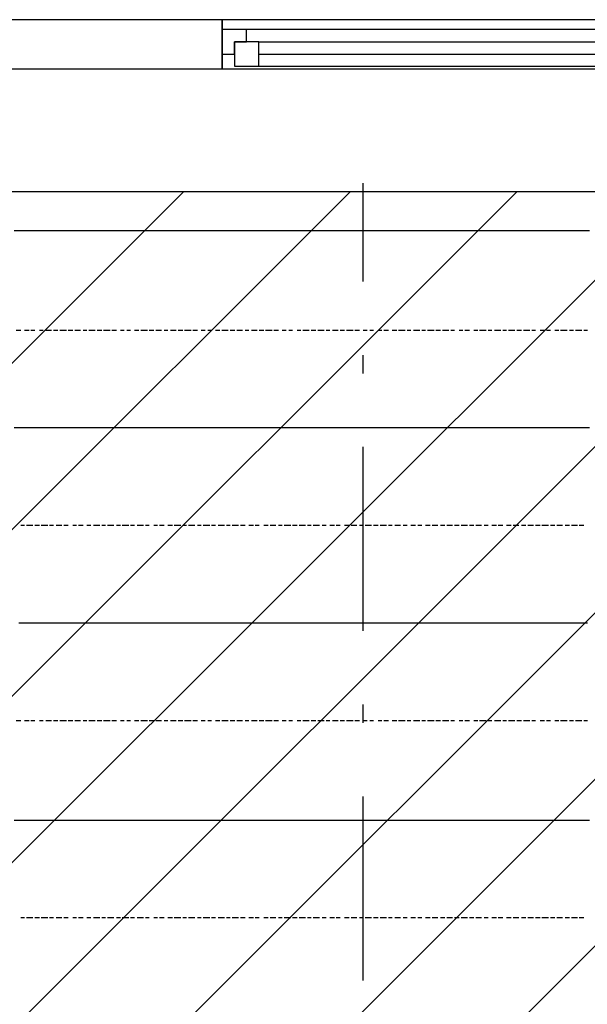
# Model space of a CAD drawing. Extents: x 997 to 109698, y 921 to 94021.
# Tile 387 of 656: x 12286 to 13442, y 57029 to 59036. Entities that reach past the tile are written whole.
import ezdxf

# ---------------------------------------------------------------- set-up
doc = ezdxf.new("R2010")
doc.units = 0
doc.header["$MEASUREMENT"] = 0
for name, color, linetype in [('12', 7, 'CONTINUOUS'), ('28', 7, 'CONTINUOUS'), ('40', 7, 'CONTINUOUS')]:
    doc.layers.add(name, color=color, linetype=linetype)

msp = doc.modelspace()

# ---------------------------------------------------------------- linework, layer by layer
at = {"layer": '12', "color": 5}
for p, q in [((12287.630503, 58605.563401), (12274.630503, 58605.563401)), ((12295.630503, 58605.563401), (12287.630503, 58605.563401)), ((12304.630503, 58605.563401), (12295.630503, 58605.563401)), ((12316.630503, 58605.563401), (12304.630503, 58605.563401)), ((12325.630503, 58605.563401), (12316.630503, 58605.563401)), ((12338.630503, 58605.563401), (12325.630503, 58605.563401)), ((12346.630503, 58605.563401), (12338.630503, 58605.563401)), ((12354.630503, 58605.563401), (12346.630503, 58605.563401)), ((12367.630503, 58605.563401), (12354.630503, 58605.563401)), ((12375.630503, 58605.563401), (12367.630503, 58605.563401)), ((12384.630503, 58605.563401), (12375.630503, 58605.563401)), ((12397.630503, 58605.563401), (12384.630503, 58605.563401)), ((12405.630503, 58605.563401), (12397.630503, 58605.563401)), ((12414.630503, 58605.563401), (12405.630503, 58605.563401)), ((12426.630503, 58605.563401), (12414.630503, 58605.563401)), ((12435.630503, 58605.563401), (12426.630503, 58605.563401)), ((12448.630503, 58605.563401), (12435.630503, 58605.563401)), ((12456.630503, 58605.563401), (12448.630503, 58605.563401)), ((12464.630503, 58605.563401), (12456.630503, 58605.563401)), ((12477.630503, 58605.563401), (12464.630503, 58605.563401)), ((12486.630503, 58605.563401), (12477.630503, 58605.563401)), ((12494.630503, 58605.563401), (12486.630503, 58605.563401)), ((12507.630503, 58605.563401), (12494.630503, 58605.563401)), ((12515.630503, 58605.563401), (12507.630503, 58605.563401)), ((12524.630503, 58605.563401), (12515.630503, 58605.563401)), ((12537.630503, 58605.563401), (12524.630503, 58605.563401)), ((12545.630503, 58605.563401), (12537.630503, 58605.563401)), ((12558.630503, 58605.563401), (12545.630503, 58605.563401)), ((12566.630503, 58605.563401), (12558.630503, 58605.563401)), ((12574.630503, 58605.563401), (12566.630503, 58605.563401)), ((12587.630503, 58605.563401), (12574.630503, 58605.563401)), ((12596.630503, 58605.563401), (12587.630503, 58605.563401)), ((12604.630503, 58605.563401), (12596.630503, 58605.563401)), ((12617.630503, 58605.563401), (12604.630503, 58605.563401)), ((12625.630503, 58605.563401), (12617.630503, 58605.563401)), ((12634.630503, 58605.563401), (12625.630503, 58605.563401)), ((12647.630503, 58605.563401), (12634.630503, 58605.563401)), ((12655.630503, 58605.563401), (12647.630503, 58605.563401)), ((12668.630503, 58605.563401), (12655.630503, 58605.563401)), ((12676.630503, 58605.563401), (12668.630503, 58605.563401)), ((12684.630503, 58605.563401), (12676.630503, 58605.563401)), ((12697.630503, 58605.563401), (12684.630503, 58605.563401)), ((12706.630503, 58605.563401), (12697.630503, 58605.563401)), ((12714.630503, 58605.563401), (12706.630503, 58605.563401)), ((12727.630503, 58605.563401), (12714.630503, 58605.563401)), ((12735.630503, 58605.563401), (12727.630503, 58605.563401)), ((12744.630503, 58605.563401), (12735.630503, 58605.563401)), ((12757.630503, 58605.563401), (12744.630503, 58605.563401)), ((12765.630503, 58605.563401), (12757.630503, 58605.563401)), ((12773.630503, 58605.563401), (12765.630503, 58605.563401)), ((12786.630503, 58605.563401), (12773.630503, 58605.563401)), ((12795.630503, 58605.563401), (12786.630503, 58605.563401)), ((12807.630503, 58605.563401), (12795.630503, 58605.563401)), ((12816.630503, 58605.563401), (12807.630503, 58605.563401)), ((12824.630503, 58605.563401), (12816.630503, 58605.563401)), ((12837.630503, 58605.563401), (12824.630503, 58605.563401)), ((12846.630503, 58605.563401), (12837.630503, 58605.563401)), ((12854.630503, 58605.563401), (12846.630503, 58605.563401)), ((12867.630503, 58605.563401), (12854.630503, 58605.563401)), ((12875.630503, 58605.563401), (12867.630503, 58605.563401)), ((12883.630503, 58605.563401), (12875.630503, 58605.563401)), ((12896.630503, 58605.563401), (12883.630503, 58605.563401)), ((12905.630503, 58605.563401), (12896.630503, 58605.563401)), ((12917.630503, 58605.563401), (12905.630503, 58605.563401)), ((12926.630503, 58605.563401), (12917.630503, 58605.563401)), ((12934.630503, 58605.563401), (12926.630503, 58605.563401)), ((12947.630503, 58605.563401), (12934.630503, 58605.563401)), ((12956.630503, 58605.563401), (12947.630503, 58605.563401)), ((12964.630503, 58605.563401), (12956.630503, 58605.563401)), ((12977.630503, 58605.563401), (12964.630503, 58605.563401)), ((12985.630503, 58605.563401), (12977.630503, 58605.563401)), ((12993.630503, 58605.563401), (12985.630503, 58605.563401)), ((13006.630503, 58605.563401), (12993.630503, 58605.563401)), ((13015.630503, 58605.563401), (13006.630503, 58605.563401)), ((13027.630503, 58605.563401), (13015.630503, 58605.563401)), ((13036.630503, 58605.563401), (13027.630503, 58605.563401)), ((13044.630503, 58605.563401), (13036.630503, 58605.563401)), ((13057.630503, 58605.563401), (13044.630503, 58605.563401)), ((13066.630503, 58605.563401), (13057.630503, 58605.563401)), ((13074.630503, 58605.563401), (13066.630503, 58605.563401)), ((13087.630503, 58605.563401), (13074.630503, 58605.563401)), ((13096.630503, 58605.563401), (13087.630503, 58605.563401)), ((13104.630503, 58605.563401), (13096.630503, 58605.563401)), ((13116.630503, 58605.563401), (13104.630503, 58605.563401)), ((13125.630503, 58605.563401), (13116.630503, 58605.563401)), ((13137.630503, 58605.563401), (13125.630503, 58605.563401)), ((13146.630503, 58605.563401), (13137.630503, 58605.563401)), ((13155.630503, 58605.563401), (13146.630503, 58605.563401)), ((13167.630503, 58605.563401), (13155.630503, 58605.563401)), ((13176.630503, 58605.563401), (13167.630503, 58605.563401)), ((13184.630503, 58605.563401), (13176.630503, 58605.563401)), ((13197.630503, 58605.563401), (13184.630503, 58605.563401)), ((13206.630503, 58605.563401), (13197.630503, 58605.563401)), ((13214.630503, 58605.563401), (13206.630503, 58605.563401)), ((13226.630503, 58605.563401), (13214.630503, 58605.563401)), ((13235.630503, 58605.563401), (13226.630503, 58605.563401)), ((13247.630503, 58605.563401), (13235.630503, 58605.563401)), ((13256.630503, 58605.563401), (13247.630503, 58605.563401)), ((13265.630503, 58605.563401), (13256.630503, 58605.563401)), ((13277.630503, 58605.563401), (13265.630503, 58605.563401)), ((13286.630503, 58605.563401), (13277.630503, 58605.563401)), ((13294.630503, 58605.563401), (13286.630503, 58605.563401)), ((13307.630503, 58605.563401), (13294.630503, 58605.563401)), ((13316.630503, 58605.563401), (13307.630503, 58605.563401)), ((13324.630503, 58605.563401), (13316.630503, 58605.563401)), ((13336.630503, 58605.563401), (13324.630503, 58605.563401)), ((13345.630503, 58605.563401), (13336.630503, 58605.563401)), ((13354.630503, 58605.563401), (13345.630503, 58605.563401)), ((13366.630503, 58605.563401), (13354.630503, 58605.563401)), ((13375.630503, 58605.563401), (13366.630503, 58605.563401)), ((13387.630503, 58605.563401), (13375.630503, 58605.563401)), ((13396.630503, 58605.563401), (13387.630503, 58605.563401)), ((13405.630503, 58605.563401), (13396.630503, 58605.563401)), ((13417.630503, 58605.563401), (13405.630503, 58605.563401)), ((13425.630503, 58605.563401), (13417.630503, 58605.563401)), ((13434.630503, 58605.563401), (13425.630503, 58605.563401)), ((13446.630503, 58605.563401), (13434.630503, 58605.563401)), ((12287.630503, 58203.563401), (12274.630503, 58203.563401)), ((12295.630503, 58203.563401), (12287.630503, 58203.563401)), ((12304.630503, 58203.563401), (12295.630503, 58203.563401)), ((12316.630503, 58203.563401), (12304.630503, 58203.563401)), ((12325.630503, 58203.563401), (12316.630503, 58203.563401)), ((12338.630503, 58203.563401), (12325.630503, 58203.563401)), ((12346.630503, 58203.563401), (12338.630503, 58203.563401)), ((12354.630503, 58203.563401), (12346.630503, 58203.563401)), ((12367.630503, 58203.563401), (12354.630503, 58203.563401)), ((12375.630503, 58203.563401), (12367.630503, 58203.563401)), ((12384.630503, 58203.563401), (12375.630503, 58203.563401)), ((12397.630503, 58203.563401), (12384.630503, 58203.563401)), ((12405.630503, 58203.563401), (12397.630503, 58203.563401)), ((12414.630503, 58203.563401), (12405.630503, 58203.563401)), ((12426.630503, 58203.563401), (12414.630503, 58203.563401)), ((12435.630503, 58203.563401), (12426.630503, 58203.563401)), ((12448.630503, 58203.563401), (12435.630503, 58203.563401)), ((12456.630503, 58203.563401), (12448.630503, 58203.563401)), ((12464.630503, 58203.563401), (12456.630503, 58203.563401)), ((12477.630503, 58203.563401), (12464.630503, 58203.563401)), ((12486.630503, 58203.563401), (12477.630503, 58203.563401)), ((12494.630503, 58203.563401), (12486.630503, 58203.563401)), ((12507.630503, 58203.563401), (12494.630503, 58203.563401)), ((12515.630503, 58203.563401), (12507.630503, 58203.563401)), ((12524.630503, 58203.563401), (12515.630503, 58203.563401)), ((12537.630503, 58203.563401), (12524.630503, 58203.563401)), ((12545.630503, 58203.563401), (12537.630503, 58203.563401)), ((12558.630503, 58203.563401), (12545.630503, 58203.563401)), ((12566.630503, 58203.563401), (12558.630503, 58203.563401)), ((12574.630503, 58203.563401), (12566.630503, 58203.563401)), ((12587.630503, 58203.563401), (12574.630503, 58203.563401)), ((12596.630503, 58203.563401), (12587.630503, 58203.563401)), ((12604.630503, 58203.563401), (12596.630503, 58203.563401)), ((12617.630503, 58203.563401), (12604.630503, 58203.563401)), ((12625.630503, 58203.563401), (12617.630503, 58203.563401)), ((12634.630503, 58203.563401), (12625.630503, 58203.563401)), ((12647.630503, 58203.563401), (12634.630503, 58203.563401)), ((12655.630503, 58203.563401), (12647.630503, 58203.563401)), ((12668.630503, 58203.563401), (12655.630503, 58203.563401)), ((12676.630503, 58203.563401), (12668.630503, 58203.563401)), ((12684.630503, 58203.563401), (12676.630503, 58203.563401)), ((12697.630503, 58203.563401), (12684.630503, 58203.563401)), ((12706.630503, 58203.563401), (12697.630503, 58203.563401)), ((12714.630503, 58203.563401), (12706.630503, 58203.563401)), ((12727.630503, 58203.563401), (12714.630503, 58203.563401)), ((12735.630503, 58203.563401), (12727.630503, 58203.563401)), ((12744.630503, 58203.563401), (12735.630503, 58203.563401)), ((12757.630503, 58203.563401), (12744.630503, 58203.563401)), ((12765.630503, 58203.563401), (12757.630503, 58203.563401)), ((12773.630503, 58203.563401), (12765.630503, 58203.563401)), ((12786.630503, 58203.563401), (12773.630503, 58203.563401)), ((12795.630503, 58203.563401), (12786.630503, 58203.563401)), ((12807.630503, 58203.563401), (12795.630503, 58203.563401)), ((12816.630503, 58203.563401), (12807.630503, 58203.563401)), ((12824.630503, 58203.563401), (12816.630503, 58203.563401)), ((12837.630503, 58203.563401), (12824.630503, 58203.563401)), ((12846.630503, 58203.563401), (12837.630503, 58203.563401)), ((12854.630503, 58203.563401), (12846.630503, 58203.563401)), ((12867.630503, 58203.563401), (12854.630503, 58203.563401)), ((12875.630503, 58203.563401), (12867.630503, 58203.563401)), ((12883.630503, 58203.563401), (12875.630503, 58203.563401)), ((12896.630503, 58203.563401), (12883.630503, 58203.563401)), ((12905.630503, 58203.563401), (12896.630503, 58203.563401)), ((12917.630503, 58203.563401), (12905.630503, 58203.563401)), ((12926.630503, 58203.563401), (12917.630503, 58203.563401)), ((12934.630503, 58203.563401), (12926.630503, 58203.563401)), ((12947.630503, 58203.563401), (12934.630503, 58203.563401)), ((12956.630503, 58203.563401), (12947.630503, 58203.563401)), ((12964.630503, 58203.563401), (12956.630503, 58203.563401)), ((12977.630503, 58203.563401), (12964.630503, 58203.563401)), ((12985.630503, 58203.563401), (12977.630503, 58203.563401)), ((12993.630503, 58203.563401), (12985.630503, 58203.563401)), ((13006.630503, 58203.563401), (12993.630503, 58203.563401)), ((13015.630503, 58203.563401), (13006.630503, 58203.563401)), ((13027.630503, 58203.563401), (13015.630503, 58203.563401)), ((13036.630503, 58203.563401), (13027.630503, 58203.563401)), ((13044.630503, 58203.563401), (13036.630503, 58203.563401)), ((13057.630503, 58203.563401), (13044.630503, 58203.563401)), ((13066.630503, 58203.563401), (13057.630503, 58203.563401)), ((13074.630503, 58203.563401), (13066.630503, 58203.563401)), ((13087.630503, 58203.563401), (13074.630503, 58203.563401)), ((13096.630503, 58203.563401), (13087.630503, 58203.563401)), ((13104.630503, 58203.563401), (13096.630503, 58203.563401)), ((13116.630503, 58203.563401), (13104.630503, 58203.563401)), ((13125.630503, 58203.563401), (13116.630503, 58203.563401)), ((13137.630503, 58203.563401), (13125.630503, 58203.563401)), ((13146.630503, 58203.563401), (13137.630503, 58203.563401)), ((13155.630503, 58203.563401), (13146.630503, 58203.563401)), ((13167.630503, 58203.563401), (13155.630503, 58203.563401)), ((13176.630503, 58203.563401), (13167.630503, 58203.563401)), ((13184.630503, 58203.563401), (13176.630503, 58203.563401)), ((13197.630503, 58203.563401), (13184.630503, 58203.563401)), ((13206.630503, 58203.563401), (13197.630503, 58203.563401)), ((13214.630503, 58203.563401), (13206.630503, 58203.563401)), ((13226.630503, 58203.563401), (13214.630503, 58203.563401)), ((13235.630503, 58203.563401), (13226.630503, 58203.563401)), ((13247.630503, 58203.563401), (13235.630503, 58203.563401)), ((13256.630503, 58203.563401), (13247.630503, 58203.563401)), ((13265.630503, 58203.563401), (13256.630503, 58203.563401)), ((13277.630503, 58203.563401), (13265.630503, 58203.563401)), ((13286.630503, 58203.563401), (13277.630503, 58203.563401)), ((13294.630503, 58203.563401), (13286.630503, 58203.563401)), ((13307.630503, 58203.563401), (13294.630503, 58203.563401)), ((13316.630503, 58203.563401), (13307.630503, 58203.563401)), ((13324.630503, 58203.563401), (13316.630503, 58203.563401)), ((13336.630503, 58203.563401), (13324.630503, 58203.563401)), ((13345.630503, 58203.563401), (13336.630503, 58203.563401)), ((13354.630503, 58203.563401), (13345.630503, 58203.563401)), ((13366.630503, 58203.563401), (13354.630503, 58203.563401)), ((13375.630503, 58203.563401), (13366.630503, 58203.563401)), ((13387.630503, 58203.563401), (13375.630503, 58203.563401)), ((13396.630503, 58203.563401), (13387.630503, 58203.563401)), ((13405.630503, 58203.563401), (13396.630503, 58203.563401)), ((13417.630503, 58203.563401), (13405.630503, 58203.563401)), ((13425.630503, 58203.563401), (13417.630503, 58203.563401)), ((13434.630503, 58203.563401), (13425.630503, 58203.563401)), ((13446.630503, 58203.563401), (13434.630503, 58203.563401)), ((12291.630503, 57805.563401), (12283.630503, 57805.563401)), ((12299.630503, 57805.563401), (12291.630503, 57805.563401)), ((12312.630503, 57805.563401), (12299.630503, 57805.563401)), ((12320.630503, 57805.563401), (12312.630503, 57805.563401)), ((12329.630503, 57805.563401), (12320.630503, 57805.563401)), ((12342.630503, 57805.563401), (12329.630503, 57805.563401)), ((12350.630503, 57805.563401), (12342.630503, 57805.563401)), ((12359.630503, 57805.563401), (12350.630503, 57805.563401)), ((12371.630503, 57805.563401), (12359.630503, 57805.563401)), ((12380.630503, 57805.563401), (12371.630503, 57805.563401)), ((12393.630503, 57805.563401), (12380.630503, 57805.563401)), ((12401.630503, 57805.563401), (12393.630503, 57805.563401)), ((12409.630503, 57805.563401), (12401.630503, 57805.563401)), ((12422.630503, 57805.563401), (12409.630503, 57805.563401)), ((12430.630503, 57805.563401), (12422.630503, 57805.563401)), ((12439.630503, 57805.563401), (12430.630503, 57805.563401)), ((12452.630503, 57805.563401), (12439.630503, 57805.563401)), ((12460.630503, 57805.563401), (12452.630503, 57805.563401)), ((12469.630503, 57805.563401), (12460.630503, 57805.563401)), ((12482.630503, 57805.563401), (12469.630503, 57805.563401)), ((12490.630503, 57805.563401), (12482.630503, 57805.563401)), ((12503.630503, 57805.563401), (12490.630503, 57805.563401)), ((12511.630503, 57805.563401), (12503.630503, 57805.563401)), ((12519.630503, 57805.563401), (12511.630503, 57805.563401)), ((12532.630503, 57805.563401), (12519.630503, 57805.563401)), ((12541.630503, 57805.563401), (12532.630503, 57805.563401)), ((12549.630503, 57805.563401), (12541.630503, 57805.563401)), ((12562.630503, 57805.563401), (12549.630503, 57805.563401)), ((12570.630503, 57805.563401), (12562.630503, 57805.563401)), ((12579.630503, 57805.563401), (12570.630503, 57805.563401)), ((12592.630503, 57805.563401), (12579.630503, 57805.563401)), ((12600.630503, 57805.563401), (12592.630503, 57805.563401)), ((12613.630503, 57805.563401), (12600.630503, 57805.563401)), ((12621.630503, 57805.563401), (12613.630503, 57805.563401)), ((12629.630503, 57805.563401), (12621.630503, 57805.563401)), ((12642.630503, 57805.563401), (12629.630503, 57805.563401)), ((12651.630503, 57805.563401), (12642.630503, 57805.563401)), ((12659.630503, 57805.563401), (12651.630503, 57805.563401)), ((12672.630503, 57805.563401), (12659.630503, 57805.563401)), ((12680.630503, 57805.563401), (12672.630503, 57805.563401)), ((12689.630503, 57805.563401), (12680.630503, 57805.563401)), ((12702.630503, 57805.563401), (12689.630503, 57805.563401)), ((12710.630503, 57805.563401), (12702.630503, 57805.563401)), ((12718.630503, 57805.563401), (12710.630503, 57805.563401)), ((12731.630503, 57805.563401), (12718.630503, 57805.563401)), ((12739.630503, 57805.563401), (12731.630503, 57805.563401)), ((12752.630503, 57805.563401), (12739.630503, 57805.563401)), ((12761.630503, 57805.563401), (12752.630503, 57805.563401)), ((12769.630503, 57805.563401), (12761.630503, 57805.563401)), ((12782.630503, 57805.563401), (12769.630503, 57805.563401)), ((12791.630503, 57805.563401), (12782.630503, 57805.563401)), ((12799.630503, 57805.563401), (12791.630503, 57805.563401)), ((12812.630503, 57805.563401), (12799.630503, 57805.563401)), ((12820.630503, 57805.563401), (12812.630503, 57805.563401)), ((12828.630503, 57805.563401), (12820.630503, 57805.563401)), ((12841.630503, 57805.563401), (12828.630503, 57805.563401)), ((12850.630503, 57805.563401), (12841.630503, 57805.563401)), ((12862.630503, 57805.563401), (12850.630503, 57805.563401)), ((12871.630503, 57805.563401), (12862.630503, 57805.563401)), ((12879.630503, 57805.563401), (12871.630503, 57805.563401)), ((12892.630503, 57805.563401), (12879.630503, 57805.563401)), ((12901.630503, 57805.563401), (12892.630503, 57805.563401)), ((12909.630503, 57805.563401), (12901.630503, 57805.563401)), ((12922.630503, 57805.563401), (12909.630503, 57805.563401)), ((12930.630503, 57805.563401), (12922.630503, 57805.563401)), ((12938.630503, 57805.563401), (12930.630503, 57805.563401)), ((12951.630503, 57805.563401), (12938.630503, 57805.563401)), ((12960.630503, 57805.563401), (12951.630503, 57805.563401)), ((12972.630503, 57805.563401), (12960.630503, 57805.563401)), ((12981.630503, 57805.563401), (12972.630503, 57805.563401)), ((12989.630503, 57805.563401), (12981.630503, 57805.563401)), ((13002.630503, 57805.563401), (12989.630503, 57805.563401)), ((13011.630503, 57805.563401), (13002.630503, 57805.563401)), ((13019.630503, 57805.563401), (13011.630503, 57805.563401)), ((13032.630503, 57805.563401), (13019.630503, 57805.563401)), ((13040.630503, 57805.563401), (13032.630503, 57805.563401)), ((13049.630503, 57805.563401), (13040.630503, 57805.563401)), ((13061.630503, 57805.563401), (13049.630503, 57805.563401)), ((13070.630503, 57805.563401), (13061.630503, 57805.563401)), ((13082.630503, 57805.563401), (13070.630503, 57805.563401)), ((13091.630503, 57805.563401), (13082.630503, 57805.563401)), ((13100.630503, 57805.563401), (13091.630503, 57805.563401)), ((13112.630503, 57805.563401), (13100.630503, 57805.563401)), ((13121.630503, 57805.563401), (13112.630503, 57805.563401)), ((13129.630503, 57805.563401), (13121.630503, 57805.563401)), ((13142.630503, 57805.563401), (13129.630503, 57805.563401)), ((13151.630503, 57805.563401), (13142.630503, 57805.563401)), ((13159.630503, 57805.563401), (13151.630503, 57805.563401)), ((13171.630503, 57805.563401), (13159.630503, 57805.563401)), ((13180.630503, 57805.563401), (13171.630503, 57805.563401)), ((13192.630503, 57805.563401), (13180.630503, 57805.563401)), ((13201.630503, 57805.563401), (13192.630503, 57805.563401)), ((13210.630503, 57805.563401), (13201.630503, 57805.563401)), ((13222.630503, 57805.563401), (13210.630503, 57805.563401)), ((13231.630503, 57805.563401), (13222.630503, 57805.563401)), ((13239.630503, 57805.563401), (13231.630503, 57805.563401)), ((13252.630503, 57805.563401), (13239.630503, 57805.563401)), ((13260.630503, 57805.563401), (13252.630503, 57805.563401)), ((13269.630503, 57805.563401), (13260.630503, 57805.563401)), ((13281.630503, 57805.563401), (13269.630503, 57805.563401)), ((13290.630503, 57805.563401), (13281.630503, 57805.563401)), ((13302.630503, 57805.563401), (13290.630503, 57805.563401)), ((13311.630503, 57805.563401), (13302.630503, 57805.563401)), ((13320.630503, 57805.563401), (13311.630503, 57805.563401)), ((13332.630503, 57805.563401), (13320.630503, 57805.563401)), ((13341.630503, 57805.563401), (13332.630503, 57805.563401)), ((13349.630503, 57805.563401), (13341.630503, 57805.563401)), ((13362.630503, 57805.563401), (13349.630503, 57805.563401)), ((13370.630503, 57805.563401), (13362.630503, 57805.563401)), ((13379.630503, 57805.563401), (13370.630503, 57805.563401)), ((13391.630503, 57805.563401), (13379.630503, 57805.563401)), ((13400.630503, 57805.563401), (13391.630503, 57805.563401)), ((13409.630503, 57805.563401), (13400.630503, 57805.563401)), ((13421.630503, 57805.563401), (13409.630503, 57805.563401)), ((13430.630503, 57805.563401), (13421.630503, 57805.563401)), ((13442.630503, 57805.563401), (13430.630503, 57805.563401)), ((12287.630503, 57403.563401), (12274.630503, 57403.563401)), ((12295.630503, 57403.563401), (12287.630503, 57403.563401)), ((12304.630503, 57403.563401), (12295.630503, 57403.563401)), ((12316.630503, 57403.563401), (12304.630503, 57403.563401)), ((12325.630503, 57403.563401), (12316.630503, 57403.563401)), ((12338.630503, 57403.563401), (12325.630503, 57403.563401)), ((12346.630503, 57403.563401), (12338.630503, 57403.563401)), ((12354.630503, 57403.563401), (12346.630503, 57403.563401)), ((12367.630503, 57403.563401), (12354.630503, 57403.563401)), ((12375.630503, 57403.563401), (12367.630503, 57403.563401)), ((12384.630503, 57403.563401), (12375.630503, 57403.563401)), ((12397.630503, 57403.563401), (12384.630503, 57403.563401)), ((12405.630503, 57403.563401), (12397.630503, 57403.563401)), ((12414.630503, 57403.563401), (12405.630503, 57403.563401)), ((12426.630503, 57403.563401), (12414.630503, 57403.563401)), ((12435.630503, 57403.563401), (12426.630503, 57403.563401)), ((12448.630503, 57403.563401), (12435.630503, 57403.563401)), ((12456.630503, 57403.563401), (12448.630503, 57403.563401)), ((12464.630503, 57403.563401), (12456.630503, 57403.563401)), ((12477.630503, 57403.563401), (12464.630503, 57403.563401)), ((12486.630503, 57403.563401), (12477.630503, 57403.563401)), ((12494.630503, 57403.563401), (12486.630503, 57403.563401)), ((12507.630503, 57403.563401), (12494.630503, 57403.563401)), ((12515.630503, 57403.563401), (12507.630503, 57403.563401)), ((12524.630503, 57403.563401), (12515.630503, 57403.563401)), ((12537.630503, 57403.563401), (12524.630503, 57403.563401)), ((12545.630503, 57403.563401), (12537.630503, 57403.563401)), ((12558.630503, 57403.563401), (12545.630503, 57403.563401)), ((12566.630503, 57403.563401), (12558.630503, 57403.563401)), ((12574.630503, 57403.563401), (12566.630503, 57403.563401)), ((12587.630503, 57403.563401), (12574.630503, 57403.563401)), ((12596.630503, 57403.563401), (12587.630503, 57403.563401)), ((12604.630503, 57403.563401), (12596.630503, 57403.563401)), ((12617.630503, 57403.563401), (12604.630503, 57403.563401)), ((12625.630503, 57403.563401), (12617.630503, 57403.563401)), ((12634.630503, 57403.563401), (12625.630503, 57403.563401)), ((12647.630503, 57403.563401), (12634.630503, 57403.563401)), ((12655.630503, 57403.563401), (12647.630503, 57403.563401)), ((12668.630503, 57403.563401), (12655.630503, 57403.563401)), ((12676.630503, 57403.563401), (12668.630503, 57403.563401)), ((12684.630503, 57403.563401), (12676.630503, 57403.563401)), ((12697.630503, 57403.563401), (12684.630503, 57403.563401)), ((12706.630503, 57403.563401), (12697.630503, 57403.563401)), ((12714.630503, 57403.563401), (12706.630503, 57403.563401)), ((12727.630503, 57403.563401), (12714.630503, 57403.563401)), ((12735.630503, 57403.563401), (12727.630503, 57403.563401)), ((12744.630503, 57403.563401), (12735.630503, 57403.563401)), ((12757.630503, 57403.563401), (12744.630503, 57403.563401)), ((12765.630503, 57403.563401), (12757.630503, 57403.563401)), ((12773.630503, 57403.563401), (12765.630503, 57403.563401)), ((12786.630503, 57403.563401), (12773.630503, 57403.563401)), ((12795.630503, 57403.563401), (12786.630503, 57403.563401)), ((12807.630503, 57403.563401), (12795.630503, 57403.563401)), ((12816.630503, 57403.563401), (12807.630503, 57403.563401)), ((12824.630503, 57403.563401), (12816.630503, 57403.563401)), ((12837.630503, 57403.563401), (12824.630503, 57403.563401)), ((12846.630503, 57403.563401), (12837.630503, 57403.563401)), ((12854.630503, 57403.563401), (12846.630503, 57403.563401)), ((12867.630503, 57403.563401), (12854.630503, 57403.563401)), ((12875.630503, 57403.563401), (12867.630503, 57403.563401)), ((12883.630503, 57403.563401), (12875.630503, 57403.563401)), ((12896.630503, 57403.563401), (12883.630503, 57403.563401)), ((12905.630503, 57403.563401), (12896.630503, 57403.563401)), ((12917.630503, 57403.563401), (12905.630503, 57403.563401)), ((12926.630503, 57403.563401), (12917.630503, 57403.563401)), ((12934.630503, 57403.563401), (12926.630503, 57403.563401)), ((12947.630503, 57403.563401), (12934.630503, 57403.563401)), ((12956.630503, 57403.563401), (12947.630503, 57403.563401)), ((12964.630503, 57403.563401), (12956.630503, 57403.563401)), ((12977.630503, 57403.563401), (12964.630503, 57403.563401)), ((12985.630503, 57403.563401), (12977.630503, 57403.563401)), ((12993.630503, 57403.563401), (12985.630503, 57403.563401)), ((13006.630503, 57403.563401), (12993.630503, 57403.563401)), ((13015.630503, 57403.563401), (13006.630503, 57403.563401)), ((13027.630503, 57403.563401), (13015.630503, 57403.563401)), ((13036.630503, 57403.563401), (13027.630503, 57403.563401)), ((13044.630503, 57403.563401), (13036.630503, 57403.563401)), ((13057.630503, 57403.563401), (13044.630503, 57403.563401)), ((13066.630503, 57403.563401), (13057.630503, 57403.563401)), ((13074.630503, 57403.563401), (13066.630503, 57403.563401)), ((13087.630503, 57403.563401), (13074.630503, 57403.563401)), ((13096.630503, 57403.563401), (13087.630503, 57403.563401)), ((13104.630503, 57403.563401), (13096.630503, 57403.563401)), ((13116.630503, 57403.563401), (13104.630503, 57403.563401)), ((13125.630503, 57403.563401), (13116.630503, 57403.563401)), ((13137.630503, 57403.563401), (13125.630503, 57403.563401)), ((13146.630503, 57403.563401), (13137.630503, 57403.563401)), ((13155.630503, 57403.563401), (13146.630503, 57403.563401)), ((13167.630503, 57403.563401), (13155.630503, 57403.563401)), ((13176.630503, 57403.563401), (13167.630503, 57403.563401)), ((13184.630503, 57403.563401), (13176.630503, 57403.563401)), ((13197.630503, 57403.563401), (13184.630503, 57403.563401)), ((13206.630503, 57403.563401), (13197.630503, 57403.563401)), ((13214.630503, 57403.563401), (13206.630503, 57403.563401)), ((13226.630503, 57403.563401), (13214.630503, 57403.563401)), ((13235.630503, 57403.563401), (13226.630503, 57403.563401)), ((13247.630503, 57403.563401), (13235.630503, 57403.563401)), ((13256.630503, 57403.563401), (13247.630503, 57403.563401)), ((13265.630503, 57403.563401), (13256.630503, 57403.563401)), ((13277.630503, 57403.563401), (13265.630503, 57403.563401)), ((13286.630503, 57403.563401), (13277.630503, 57403.563401)), ((13294.630503, 57403.563401), (13286.630503, 57403.563401)), ((13307.630503, 57403.563401), (13294.630503, 57403.563401)), ((13316.630503, 57403.563401), (13307.630503, 57403.563401)), ((13324.630503, 57403.563401), (13316.630503, 57403.563401)), ((13336.630503, 57403.563401), (13324.630503, 57403.563401)), ((13345.630503, 57403.563401), (13336.630503, 57403.563401)), ((13354.630503, 57403.563401), (13345.630503, 57403.563401)), ((13366.630503, 57403.563401), (13354.630503, 57403.563401)), ((13375.630503, 57403.563401), (13366.630503, 57403.563401)), ((13387.630503, 57403.563401), (13375.630503, 57403.563401)), ((13396.630503, 57403.563401), (13387.630503, 57403.563401)), ((13405.630503, 57403.563401), (13396.630503, 57403.563401)), ((13417.630503, 57403.563401), (13405.630503, 57403.563401)), ((13425.630503, 57403.563401), (13417.630503, 57403.563401)), ((13434.630503, 57403.563401), (13425.630503, 57403.563401)), ((13446.630503, 57403.563401), (13434.630503, 57403.563401))]:
    msp.add_line(p, q, dxfattribs=at)
at = {"layer": '12', "color": 1}
for p, q in [((12287.630503, 58402.563401), (12278.630503, 58402.563401)), ((12304.630503, 58402.563401), (12295.630503, 58402.563401)), ((12316.630503, 58402.563401), (12308.630503, 58402.563401)), ((12333.630503, 58402.563401), (12325.630503, 58402.563401)), ((12350.630503, 58402.563401), (12338.630503, 58402.563401)), ((12363.630503, 58402.563401), (12354.630503, 58402.563401)), ((12380.630503, 58402.563401), (12367.630503, 58402.563401)), ((12393.630503, 58402.563401), (12384.630503, 58402.563401)), ((12409.630503, 58402.563401), (12397.630503, 58402.563401)), ((12422.630503, 58402.563401), (12414.630503, 58402.563401)), ((12439.630503, 58402.563401), (12426.630503, 58402.563401)), ((12452.630503, 58402.563401), (12443.630503, 58402.563401)), ((12469.630503, 58402.563401), (12456.630503, 58402.563401)), ((12482.630503, 58402.563401), (12473.630503, 58402.563401)), ((12498.630503, 58402.563401), (12490.630503, 58402.563401)), ((12511.630503, 58402.563401), (12503.630503, 58402.563401)), ((12528.630503, 58402.563401), (12519.630503, 58402.563401)), ((12545.630503, 58402.563401), (12532.630503, 58402.563401)), ((12558.630503, 58402.563401), (12549.630503, 58402.563401)), ((12574.630503, 58402.563401), (12562.630503, 58402.563401)), ((12587.630503, 58402.563401), (12579.630503, 58402.563401)), ((12604.630503, 58402.563401), (12592.630503, 58402.563401)), ((12617.630503, 58402.563401), (12608.630503, 58402.563401)), ((12634.630503, 58402.563401), (12621.630503, 58402.563401)), ((12647.630503, 58402.563401), (12638.630503, 58402.563401)), ((12663.630503, 58402.563401), (12655.630503, 58402.563401)), ((12676.630503, 58402.563401), (12668.630503, 58402.563401)), ((12693.630503, 58402.563401), (12684.630503, 58402.563401)), ((12710.630503, 58402.563401), (12697.630503, 58402.563401)), ((12723.630503, 58402.563401), (12714.630503, 58402.563401)), ((12739.630503, 58402.563401), (12727.630503, 58402.563401)), ((12752.630503, 58402.563401), (12744.630503, 58402.563401)), ((12769.630503, 58402.563401), (12757.630503, 58402.563401)), ((12782.630503, 58402.563401), (12773.630503, 58402.563401)), ((12799.630503, 58402.563401), (12786.630503, 58402.563401)), ((12812.630503, 58402.563401), (12803.630503, 58402.563401)), ((12828.630503, 58402.563401), (12820.630503, 58402.563401)), ((12841.630503, 58402.563401), (12833.630503, 58402.563401)), ((12858.630503, 58402.563401), (12850.630503, 58402.563401)), ((12875.630503, 58402.563401), (12862.630503, 58402.563401)), ((12888.630503, 58402.563401), (12879.630503, 58402.563401)), ((12905.630503, 58402.563401), (12892.630503, 58402.563401)), ((12917.630503, 58402.563401), (12909.630503, 58402.563401)), ((12934.630503, 58402.563401), (12922.630503, 58402.563401)), ((12947.630503, 58402.563401), (12938.630503, 58402.563401)), ((12964.630503, 58402.563401), (12951.630503, 58402.563401)), ((12977.630503, 58402.563401), (12968.630503, 58402.563401)), ((12993.630503, 58402.563401), (12985.630503, 58402.563401)), ((13006.630503, 58402.563401), (12998.630503, 58402.563401)), ((13023.630503, 58402.563401), (13015.630503, 58402.563401)), ((13036.630503, 58402.563401), (13027.630503, 58402.563401)), ((13053.630503, 58402.563401), (13044.630503, 58402.563401)), ((13070.630503, 58402.563401), (13057.630503, 58402.563401)), ((13082.630503, 58402.563401), (13074.630503, 58402.563401)), ((13100.630503, 58402.563401), (13087.630503, 58402.563401)), ((13112.630503, 58402.563401), (13104.630503, 58402.563401)), ((13129.630503, 58402.563401), (13116.630503, 58402.563401)), ((13142.630503, 58402.563401), (13133.630503, 58402.563401)), ((13159.630503, 58402.563401), (13146.630503, 58402.563401)), ((13171.630503, 58402.563401), (13163.630503, 58402.563401)), ((13188.630503, 58402.563401), (13180.630503, 58402.563401)), ((13201.630503, 58402.563401), (13192.630503, 58402.563401)), ((13218.630503, 58402.563401), (13210.630503, 58402.563401)), ((13235.630503, 58402.563401), (13222.630503, 58402.563401)), ((13247.630503, 58402.563401), (13239.630503, 58402.563401)), ((13265.630503, 58402.563401), (13252.630503, 58402.563401)), ((13277.630503, 58402.563401), (13269.630503, 58402.563401)), ((13294.630503, 58402.563401), (13281.630503, 58402.563401)), ((13307.630503, 58402.563401), (13298.630503, 58402.563401)), ((13324.630503, 58402.563401), (13311.630503, 58402.563401)), ((13336.630503, 58402.563401), (13328.630503, 58402.563401)), ((13354.630503, 58402.563401), (13345.630503, 58402.563401)), ((13366.630503, 58402.563401), (13358.630503, 58402.563401)), ((13383.630503, 58402.563401), (13375.630503, 58402.563401)), ((13400.630503, 58402.563401), (13387.630503, 58402.563401)), ((13413.630503, 58402.563401), (13405.630503, 58402.563401)), ((13430.630503, 58402.563401), (13417.630503, 58402.563401)), ((13442.630503, 58402.563401), (13434.630503, 58402.563401)), ((12295.630503, 58004.563401), (12287.630503, 58004.563401)), ((12312.630503, 58004.563401), (12299.630503, 58004.563401)), ((12325.630503, 58004.563401), (12316.630503, 58004.563401)), ((12342.630503, 58004.563401), (12329.630503, 58004.563401)), ((12354.630503, 58004.563401), (12346.630503, 58004.563401)), ((12371.630503, 58004.563401), (12359.630503, 58004.563401)), ((12384.630503, 58004.563401), (12375.630503, 58004.563401)), ((12401.630503, 58004.563401), (12393.630503, 58004.563401)), ((12414.630503, 58004.563401), (12405.630503, 58004.563401)), ((12430.630503, 58004.563401), (12422.630503, 58004.563401)), ((12448.630503, 58004.563401), (12435.630503, 58004.563401)), ((12460.630503, 58004.563401), (12452.630503, 58004.563401)), ((12477.630503, 58004.563401), (12464.630503, 58004.563401)), ((12490.630503, 58004.563401), (12482.630503, 58004.563401)), ((12507.630503, 58004.563401), (12494.630503, 58004.563401)), ((12519.630503, 58004.563401), (12511.630503, 58004.563401)), ((12537.630503, 58004.563401), (12524.630503, 58004.563401)), ((12549.630503, 58004.563401), (12541.630503, 58004.563401)), ((12566.630503, 58004.563401), (12558.630503, 58004.563401)), ((12579.630503, 58004.563401), (12570.630503, 58004.563401)), ((12596.630503, 58004.563401), (12587.630503, 58004.563401)), ((12613.630503, 58004.563401), (12600.630503, 58004.563401)), ((12625.630503, 58004.563401), (12617.630503, 58004.563401)), ((12642.630503, 58004.563401), (12629.630503, 58004.563401)), ((12655.630503, 58004.563401), (12647.630503, 58004.563401)), ((12672.630503, 58004.563401), (12659.630503, 58004.563401)), ((12684.630503, 58004.563401), (12676.630503, 58004.563401)), ((12702.630503, 58004.563401), (12689.630503, 58004.563401)), ((12714.630503, 58004.563401), (12706.630503, 58004.563401)), ((12731.630503, 58004.563401), (12718.630503, 58004.563401)), ((12744.630503, 58004.563401), (12735.630503, 58004.563401)), ((12761.630503, 58004.563401), (12752.630503, 58004.563401)), ((12773.630503, 58004.563401), (12765.630503, 58004.563401)), ((12791.630503, 58004.563401), (12782.630503, 58004.563401)), ((12807.630503, 58004.563401), (12795.630503, 58004.563401)), ((12820.630503, 58004.563401), (12812.630503, 58004.563401)), ((12837.630503, 58004.563401), (12824.630503, 58004.563401)), ((12850.630503, 58004.563401), (12841.630503, 58004.563401)), ((12867.630503, 58004.563401), (12854.630503, 58004.563401)), ((12879.630503, 58004.563401), (12871.630503, 58004.563401)), ((12896.630503, 58004.563401), (12883.630503, 58004.563401)), ((12909.630503, 58004.563401), (12901.630503, 58004.563401)), ((12926.630503, 58004.563401), (12917.630503, 58004.563401)), ((12938.630503, 58004.563401), (12930.630503, 58004.563401)), ((12956.630503, 58004.563401), (12947.630503, 58004.563401)), ((12972.630503, 58004.563401), (12960.630503, 58004.563401)), ((12985.630503, 58004.563401), (12977.630503, 58004.563401)), ((13002.630503, 58004.563401), (12989.630503, 58004.563401)), ((13015.630503, 58004.563401), (13006.630503, 58004.563401)), ((13032.630503, 58004.563401), (13019.630503, 58004.563401)), ((13044.630503, 58004.563401), (13036.630503, 58004.563401)), ((13061.630503, 58004.563401), (13049.630503, 58004.563401)), ((13074.630503, 58004.563401), (13066.630503, 58004.563401)), ((13091.630503, 58004.563401), (13082.630503, 58004.563401)), ((13104.630503, 58004.563401), (13096.630503, 58004.563401)), ((13121.630503, 58004.563401), (13112.630503, 58004.563401)), ((13137.630503, 58004.563401), (13125.630503, 58004.563401)), ((13151.630503, 58004.563401), (13142.630503, 58004.563401)), ((13167.630503, 58004.563401), (13155.630503, 58004.563401)), ((13180.630503, 58004.563401), (13171.630503, 58004.563401)), ((13197.630503, 58004.563401), (13184.630503, 58004.563401)), ((13210.630503, 58004.563401), (13201.630503, 58004.563401)), ((13226.630503, 58004.563401), (13214.630503, 58004.563401)), ((13239.630503, 58004.563401), (13231.630503, 58004.563401)), ((13256.630503, 58004.563401), (13247.630503, 58004.563401)), ((13269.630503, 58004.563401), (13260.630503, 58004.563401)), ((13286.630503, 58004.563401), (13277.630503, 58004.563401)), ((13302.630503, 58004.563401), (13290.630503, 58004.563401)), ((13316.630503, 58004.563401), (13307.630503, 58004.563401)), ((13332.630503, 58004.563401), (13320.630503, 58004.563401)), ((13345.630503, 58004.563401), (13336.630503, 58004.563401)), ((13362.630503, 58004.563401), (13349.630503, 58004.563401)), ((13375.630503, 58004.563401), (13366.630503, 58004.563401)), ((13391.630503, 58004.563401), (13379.630503, 58004.563401)), ((13405.630503, 58004.563401), (13396.630503, 58004.563401)), ((13421.630503, 58004.563401), (13409.630503, 58004.563401)), ((13434.630503, 58004.563401), (13425.630503, 58004.563401)), ((12287.630503, 57606.563401), (12278.630503, 57606.563401)), ((12304.630503, 57606.563401), (12295.630503, 57606.563401)), ((12316.630503, 57606.563401), (12308.630503, 57606.563401)), ((12333.630503, 57606.563401), (12325.630503, 57606.563401)), ((12350.630503, 57606.563401), (12338.630503, 57606.563401)), ((12363.630503, 57606.563401), (12354.630503, 57606.563401)), ((12380.630503, 57606.563401), (12367.630503, 57606.563401)), ((12393.630503, 57606.563401), (12384.630503, 57606.563401)), ((12409.630503, 57606.563401), (12397.630503, 57606.563401)), ((12422.630503, 57606.563401), (12414.630503, 57606.563401)), ((12439.630503, 57606.563401), (12426.630503, 57606.563401)), ((12452.630503, 57606.563401), (12443.630503, 57606.563401)), ((12469.630503, 57606.563401), (12456.630503, 57606.563401)), ((12482.630503, 57606.563401), (12473.630503, 57606.563401)), ((12498.630503, 57606.563401), (12490.630503, 57606.563401)), ((12511.630503, 57606.563401), (12503.630503, 57606.563401)), ((12528.630503, 57606.563401), (12519.630503, 57606.563401)), ((12545.630503, 57606.563401), (12532.630503, 57606.563401)), ((12558.630503, 57606.563401), (12549.630503, 57606.563401)), ((12574.630503, 57606.563401), (12562.630503, 57606.563401)), ((12587.630503, 57606.563401), (12579.630503, 57606.563401)), ((12604.630503, 57606.563401), (12592.630503, 57606.563401)), ((12617.630503, 57606.563401), (12608.630503, 57606.563401)), ((12634.630503, 57606.563401), (12621.630503, 57606.563401)), ((12647.630503, 57606.563401), (12638.630503, 57606.563401)), ((12663.630503, 57606.563401), (12655.630503, 57606.563401)), ((12676.630503, 57606.563401), (12668.630503, 57606.563401)), ((12693.630503, 57606.563401), (12684.630503, 57606.563401)), ((12710.630503, 57606.563401), (12697.630503, 57606.563401)), ((12723.630503, 57606.563401), (12714.630503, 57606.563401)), ((12739.630503, 57606.563401), (12727.630503, 57606.563401)), ((12752.630503, 57606.563401), (12744.630503, 57606.563401)), ((12769.630503, 57606.563401), (12757.630503, 57606.563401)), ((12782.630503, 57606.563401), (12773.630503, 57606.563401)), ((12799.630503, 57606.563401), (12786.630503, 57606.563401)), ((12812.630503, 57606.563401), (12803.630503, 57606.563401)), ((12828.630503, 57606.563401), (12820.630503, 57606.563401)), ((12841.630503, 57606.563401), (12833.630503, 57606.563401)), ((12858.630503, 57606.563401), (12850.630503, 57606.563401)), ((12875.630503, 57606.563401), (12862.630503, 57606.563401)), ((12888.630503, 57606.563401), (12879.630503, 57606.563401)), ((12905.630503, 57606.563401), (12892.630503, 57606.563401)), ((12917.630503, 57606.563401), (12909.630503, 57606.563401)), ((12934.630503, 57606.563401), (12922.630503, 57606.563401)), ((12947.630503, 57606.563401), (12938.630503, 57606.563401)), ((12964.630503, 57606.563401), (12951.630503, 57606.563401)), ((12977.630503, 57606.563401), (12968.630503, 57606.563401)), ((12993.630503, 57606.563401), (12985.630503, 57606.563401)), ((13006.630503, 57606.563401), (12998.630503, 57606.563401)), ((13023.630503, 57606.563401), (13015.630503, 57606.563401)), ((13036.630503, 57606.563401), (13027.630503, 57606.563401)), ((13053.630503, 57606.563401), (13044.630503, 57606.563401)), ((13070.630503, 57606.563401), (13057.630503, 57606.563401)), ((13082.630503, 57606.563401), (13074.630503, 57606.563401)), ((13100.630503, 57606.563401), (13087.630503, 57606.563401)), ((13112.630503, 57606.563401), (13104.630503, 57606.563401)), ((13129.630503, 57606.563401), (13116.630503, 57606.563401)), ((13142.630503, 57606.563401), (13133.630503, 57606.563401)), ((13159.630503, 57606.563401), (13146.630503, 57606.563401)), ((13171.630503, 57606.563401), (13163.630503, 57606.563401)), ((13188.630503, 57606.563401), (13180.630503, 57606.563401)), ((13201.630503, 57606.563401), (13192.630503, 57606.563401)), ((13218.630503, 57606.563401), (13210.630503, 57606.563401)), ((13235.630503, 57606.563401), (13222.630503, 57606.563401)), ((13247.630503, 57606.563401), (13239.630503, 57606.563401)), ((13265.630503, 57606.563401), (13252.630503, 57606.563401)), ((13277.630503, 57606.563401), (13269.630503, 57606.563401)), ((13294.630503, 57606.563401), (13281.630503, 57606.563401)), ((13307.630503, 57606.563401), (13298.630503, 57606.563401)), ((13324.630503, 57606.563401), (13311.630503, 57606.563401)), ((13336.630503, 57606.563401), (13328.630503, 57606.563401)), ((13354.630503, 57606.563401), (13345.630503, 57606.563401)), ((13366.630503, 57606.563401), (13358.630503, 57606.563401)), ((13383.630503, 57606.563401), (13375.630503, 57606.563401)), ((13400.630503, 57606.563401), (13387.630503, 57606.563401)), ((13413.630503, 57606.563401), (13405.630503, 57606.563401)), ((13430.630503, 57606.563401), (13417.630503, 57606.563401)), ((13442.630503, 57606.563401), (13434.630503, 57606.563401)), ((12295.630503, 57204.563401), (12287.630503, 57204.563401)), ((12312.630503, 57204.563401), (12299.630503, 57204.563401)), ((12325.630503, 57204.563401), (12316.630503, 57204.563401)), ((12342.630503, 57204.563401), (12329.630503, 57204.563401)), ((12354.630503, 57204.563401), (12346.630503, 57204.563401)), ((12371.630503, 57204.563401), (12359.630503, 57204.563401)), ((12384.630503, 57204.563401), (12375.630503, 57204.563401)), ((12401.630503, 57204.563401), (12393.630503, 57204.563401)), ((12414.630503, 57204.563401), (12405.630503, 57204.563401)), ((12430.630503, 57204.563401), (12422.630503, 57204.563401)), ((12448.630503, 57204.563401), (12435.630503, 57204.563401)), ((12460.630503, 57204.563401), (12452.630503, 57204.563401)), ((12477.630503, 57204.563401), (12464.630503, 57204.563401)), ((12490.630503, 57204.563401), (12482.630503, 57204.563401)), ((12507.630503, 57204.563401), (12494.630503, 57204.563401)), ((12519.630503, 57204.563401), (12511.630503, 57204.563401)), ((12537.630503, 57204.563401), (12524.630503, 57204.563401)), ((12549.630503, 57204.563401), (12541.630503, 57204.563401)), ((12566.630503, 57204.563401), (12558.630503, 57204.563401)), ((12579.630503, 57204.563401), (12570.630503, 57204.563401)), ((12596.630503, 57204.563401), (12587.630503, 57204.563401)), ((12613.630503, 57204.563401), (12600.630503, 57204.563401)), ((12625.630503, 57204.563401), (12617.630503, 57204.563401)), ((12642.630503, 57204.563401), (12629.630503, 57204.563401)), ((12655.630503, 57204.563401), (12647.630503, 57204.563401)), ((12672.630503, 57204.563401), (12659.630503, 57204.563401)), ((12684.630503, 57204.563401), (12676.630503, 57204.563401)), ((12702.630503, 57204.563401), (12689.630503, 57204.563401)), ((12714.630503, 57204.563401), (12706.630503, 57204.563401)), ((12731.630503, 57204.563401), (12718.630503, 57204.563401)), ((12744.630503, 57204.563401), (12735.630503, 57204.563401)), ((12761.630503, 57204.563401), (12752.630503, 57204.563401)), ((12773.630503, 57204.563401), (12765.630503, 57204.563401)), ((12791.630503, 57204.563401), (12782.630503, 57204.563401)), ((12807.630503, 57204.563401), (12795.630503, 57204.563401)), ((12820.630503, 57204.563401), (12812.630503, 57204.563401)), ((12837.630503, 57204.563401), (12824.630503, 57204.563401)), ((12850.630503, 57204.563401), (12841.630503, 57204.563401)), ((12867.630503, 57204.563401), (12854.630503, 57204.563401)), ((12879.630503, 57204.563401), (12871.630503, 57204.563401)), ((12896.630503, 57204.563401), (12883.630503, 57204.563401)), ((12909.630503, 57204.563401), (12901.630503, 57204.563401)), ((12926.630503, 57204.563401), (12917.630503, 57204.563401)), ((12938.630503, 57204.563401), (12930.630503, 57204.563401)), ((12956.630503, 57204.563401), (12947.630503, 57204.563401)), ((12972.630503, 57204.563401), (12960.630503, 57204.563401)), ((12985.630503, 57204.563401), (12977.630503, 57204.563401)), ((13002.630503, 57204.563401), (12989.630503, 57204.563401)), ((13015.630503, 57204.563401), (13006.630503, 57204.563401)), ((13032.630503, 57204.563401), (13019.630503, 57204.563401)), ((13044.630503, 57204.563401), (13036.630503, 57204.563401)), ((13061.630503, 57204.563401), (13049.630503, 57204.563401)), ((13074.630503, 57204.563401), (13066.630503, 57204.563401)), ((13091.630503, 57204.563401), (13082.630503, 57204.563401)), ((13104.630503, 57204.563401), (13096.630503, 57204.563401)), ((13121.630503, 57204.563401), (13112.630503, 57204.563401)), ((13137.630503, 57204.563401), (13125.630503, 57204.563401)), ((13151.630503, 57204.563401), (13142.630503, 57204.563401)), ((13167.630503, 57204.563401), (13155.630503, 57204.563401)), ((13180.630503, 57204.563401), (13171.630503, 57204.563401)), ((13197.630503, 57204.563401), (13184.630503, 57204.563401)), ((13210.630503, 57204.563401), (13201.630503, 57204.563401)), ((13226.630503, 57204.563401), (13214.630503, 57204.563401)), ((13239.630503, 57204.563401), (13231.630503, 57204.563401)), ((13256.630503, 57204.563401), (13247.630503, 57204.563401)), ((13269.630503, 57204.563401), (13260.630503, 57204.563401)), ((13286.630503, 57204.563401), (13277.630503, 57204.563401)), ((13302.630503, 57204.563401), (13290.630503, 57204.563401)), ((13316.630503, 57204.563401), (13307.630503, 57204.563401)), ((13332.630503, 57204.563401), (13320.630503, 57204.563401)), ((13345.630503, 57204.563401), (13336.630503, 57204.563401)), ((13362.630503, 57204.563401), (13349.630503, 57204.563401)), ((13375.630503, 57204.563401), (13366.630503, 57204.563401)), ((13391.630503, 57204.563401), (13379.630503, 57204.563401)), ((13405.630503, 57204.563401), (13396.630503, 57204.563401)), ((13421.630503, 57204.563401), (13409.630503, 57204.563401)), ((13434.630503, 57204.563401), (13425.630503, 57204.563401))]:
    msp.add_line(p, q, dxfattribs=at)
at = {"layer": '28', "color": 4}
for p, q in [((12985.630503, 58502.313401), (12985.630503, 58702.563401)), ((12985.630503, 57789.813401), (12985.630503, 58164.813401)), ((12985.630503, 57077.313401), (12985.630503, 57452.313401))]:
    msp.add_line(p, q, dxfattribs=at)
at = {"layer": '28', "color": 2}
for p, q in [((12620.06251, 58685.955237), (6572.636205, 52638.528933)), ((12959.473764, 58685.955237), (6572.636205, 52299.117678)), ((13298.885019, 58685.955237), (6572.636205, 51959.706423)), ((13638.296274, 58685.955237), (6572.636205, 51620.295168)), ((13977.707529, 58685.955237), (6572.636205, 51280.883913)), ((14317.118784, 58685.955237), (6572.636205, 50941.472658)), ((14656.530039, 58685.955237), (6572.636205, 50602.061403)), ((14995.941294, 58685.955237), (6572.636205, 50262.650148))]:
    msp.add_line(p, q, dxfattribs=at)
at = {"layer": '28', "color": 4, "linetype": 'Continuous'}
for p, q in [((12985.630503, 58314.813401), (12985.630503, 58352.313401)), ((12985.630503, 57602.313401), (12985.630503, 57639.813401))]:
    msp.add_line(p, q, dxfattribs=at)
at = {"layer": '40', "color": 8, "linetype": 'Continuous'}
for p, q in [((12697.918455, 59035.955237), (10697.918455, 59035.955237)), ((12697.918455, 58935.955237), (12697.918455, 59035.955237)), ((13697.918455, 59035.955237), (12697.918455, 59035.955237)), ((12697.918455, 59035.955237), (12697.918455, 58935.955237)), ((12747.918455, 59015.955237), (12697.918455, 59015.955237)), ((13647.918455, 59015.955237), (12747.918455, 59015.955237)), ((12747.918455, 58990.955238), (12747.918455, 59015.955237)), ((12722.918455, 58990.955238), (12722.918455, 58940.955237)), ((12772.918455, 58990.955238), (12722.918455, 58990.955238)), ((12722.918455, 58990.955238), (12747.918455, 58990.955238)), ((12722.918455, 58965.955237), (12722.918455, 58990.955238)), ((12772.918455, 58940.955237), (12772.918455, 58990.955238)), ((12772.918455, 58990.955238), (13622.918455, 58990.955238)), ((12697.918455, 58965.955237), (12722.918455, 58965.955237)), ((12772.918455, 58965.955237), (13622.918455, 58965.955237)), ((12722.918455, 58940.955237), (12772.918455, 58940.955237)), ((12772.918455, 58940.955237), (13622.918455, 58940.955237)), ((10697.918455, 58935.955237), (12697.918455, 58935.955237)), ((12697.918455, 58935.955237), (13697.918455, 58935.955237)), ((6572.636205, 58685.955237), (36822.636205, 58685.955237))]:
    msp.add_line(p, q, dxfattribs=at)

doc.saveas('drawing.dxf')
